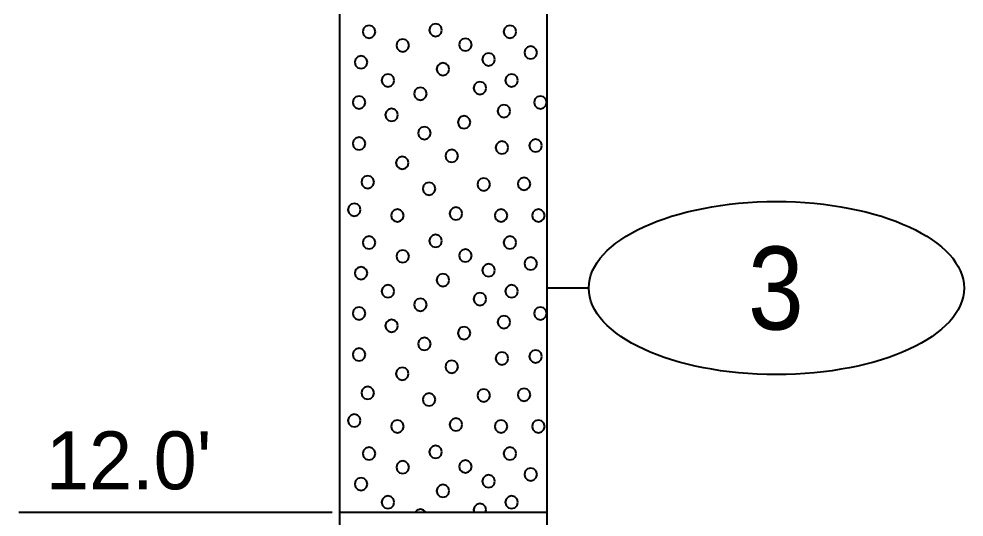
# Model space of a CAD drawing. Extents: x -76 to 974, y -1080 to -735.
# Drawn here: x -15.39 to -4.02, y -778.06 to -772.06 of the extents above; entities that cross this region are included whole.
import ezdxf
from ezdxf.enums import TextEntityAlignment as Align

# ---------------------------------------------------------------- set-up
doc = ezdxf.new("R2010")
doc.units = 0
doc.header["$LTSCALE"] = 0.36
doc.layers.add('27', color=7, linetype='Continuous', lineweight=40)

msp = doc.modelspace()

# ---------------------------------------------------------------- linework, layer by layer
at = {"layer": '27'}
for p, q in [((-11.5338, -772.0053), (-11.5338, -778.0053)), ((-9.0338, -778.0053), (-9.0338, -772.0053)), ((-8.5338, -775.3053), (-9.0338, -775.3053)), ((-15.39, -778.0053), (-11.6226, -778.0053)), ((-11.5338, -778.0053), (-9.0338, -778.0053)), ((-11.5338, -778.0053), (-11.5338, -783.0053)), ((-9.0338, -783.0053), (-9.0338, -778.0053))]:
    msp.add_line(p, q, dxfattribs=at)
for points in [[(-11.1019, -772.2179), (-11.1121, -772.1798), (-11.14, -772.1519), (-11.1781, -772.1417), (-11.2162, -772.1519), (-11.244, -772.1798), (-11.2543, -772.2179), (-11.244, -772.256), (-11.2162, -772.2839), (-11.1781, -772.2941), (-11.14, -772.2839), (-11.1121, -772.256)], [(-10.3009, -772.1983), (-10.3111, -772.1602), (-10.339, -772.1323), (-10.3771, -772.1221), (-10.4152, -772.1323), (-10.4431, -772.1602), (-10.4533, -772.1983), (-10.4431, -772.2364), (-10.4152, -772.2643), (-10.3771, -772.2745), (-10.339, -772.2643), (-10.3111, -772.2364)], [(-9.4072, -772.218), (-9.4174, -772.1799), (-9.4453, -772.152), (-9.4834, -772.1418), (-9.5215, -772.152), (-9.5494, -772.1799), (-9.5596, -772.218), (-9.5494, -772.2561), (-9.5215, -772.284), (-9.4834, -772.2942), (-9.4453, -772.284), (-9.4174, -772.2561)], [(-10.6969, -772.3832), (-10.7071, -772.3451), (-10.735, -772.3172), (-10.7731, -772.307), (-10.8112, -772.3172), (-10.8391, -772.3451), (-10.8493, -772.3832), (-10.8391, -772.4213), (-10.8112, -772.4492), (-10.7731, -772.4594), (-10.735, -772.4492), (-10.7071, -772.4213)], [(-9.9418, -772.3742), (-9.952, -772.3361), (-9.9799, -772.3082), (-10.018, -772.298), (-10.0561, -772.3082), (-10.084, -772.3361), (-10.0942, -772.3742), (-10.084, -772.4123), (-10.0561, -772.4402), (-10.018, -772.4504), (-9.9799, -772.4402), (-9.952, -772.4123)], [(-9.1564, -772.4701), (-9.1666, -772.432), (-9.1945, -772.4041), (-9.2326, -772.3939), (-9.2707, -772.4041), (-9.2986, -772.432), (-9.3088, -772.4701), (-9.2986, -772.5082), (-9.2707, -772.5361), (-9.2326, -772.5463), (-9.1945, -772.5361), (-9.1666, -772.5082)], [(-11.198, -772.5858), (-11.2082, -772.5477), (-11.2361, -772.5198), (-11.2742, -772.5096), (-11.3123, -772.5198), (-11.3402, -772.5477), (-11.3504, -772.5858), (-11.3402, -772.6239), (-11.3123, -772.6518), (-11.2742, -772.662), (-11.2361, -772.6518), (-11.2082, -772.6239)], [(-9.6636, -772.5514), (-9.6738, -772.5133), (-9.7017, -772.4854), (-9.7398, -772.4752), (-9.7779, -772.4854), (-9.8058, -772.5133), (-9.816, -772.5514), (-9.8058, -772.5895), (-9.7779, -772.6174), (-9.7398, -772.6276), (-9.7017, -772.6174), (-9.6738, -772.5895)], [(-10.2119, -772.669), (-10.2222, -772.6309), (-10.25, -772.603), (-10.2881, -772.5928), (-10.3262, -772.603), (-10.3541, -772.6309), (-10.3643, -772.669), (-10.3541, -772.7071), (-10.3262, -772.735), (-10.2881, -772.7452), (-10.25, -772.735), (-10.2222, -772.7071)], [(-10.8751, -772.8044), (-10.8853, -772.7663), (-10.9132, -772.7384), (-10.9513, -772.7282), (-10.9894, -772.7384), (-11.0173, -772.7663), (-11.0275, -772.8044), (-11.0173, -772.8425), (-10.9894, -772.8704), (-10.9513, -772.8806), (-10.9132, -772.8704), (-10.8853, -772.8425)], [(-9.3865, -772.8044), (-9.3967, -772.7663), (-9.4246, -772.7384), (-9.4627, -772.7282), (-9.5008, -772.7384), (-9.5287, -772.7663), (-9.5389, -772.8044), (-9.5287, -772.8425), (-9.5008, -772.8704), (-9.4627, -772.8806), (-9.4246, -772.8704), (-9.3967, -772.8425)], [(-9.7678, -772.8972), (-9.7781, -772.8591), (-9.8059, -772.8312), (-9.844, -772.821), (-9.8821, -772.8312), (-9.91, -772.8591), (-9.9202, -772.8972), (-9.91, -772.9353), (-9.8821, -772.9632), (-9.844, -772.9734), (-9.8059, -772.9632), (-9.7781, -772.9353)], [(-11.2209, -773.0701), (-11.2311, -773.032), (-11.259, -773.0041), (-11.2971, -772.9939), (-11.3352, -773.0041), (-11.3631, -773.032), (-11.3733, -773.0701), (-11.3631, -773.1082), (-11.3352, -773.1361), (-11.2971, -773.1463), (-11.259, -773.1361), (-11.2311, -773.1082)], [(-10.4836, -772.9659), (-10.4938, -772.9278), (-10.5217, -772.8999), (-10.5598, -772.8897), (-10.5979, -772.8999), (-10.6258, -772.9278), (-10.636, -772.9659), (-10.6258, -773.004), (-10.5979, -773.0319), (-10.5598, -773.0421), (-10.5217, -773.0319), (-10.4938, -773.004)], [(-9.0407, -773.0701), (-9.0509, -773.032), (-9.0788, -773.0041), (-9.1169, -772.9939), (-9.155, -773.0041), (-9.1829, -773.032), (-9.1931, -773.0701), (-9.1829, -773.1082), (-9.155, -773.1361), (-9.1169, -773.1463), (-9.0788, -773.1361), (-9.0509, -773.1082)], [(-9.4793, -773.1744), (-9.4895, -773.1363), (-9.5174, -773.1084), (-9.5555, -773.0982), (-9.5936, -773.1084), (-9.6215, -773.1363), (-9.6317, -773.1744), (-9.6215, -773.2125), (-9.5936, -773.2404), (-9.5555, -773.2506), (-9.5174, -773.2404), (-9.4895, -773.2125)], [(-10.8294, -773.2201), (-10.8396, -773.182), (-10.8675, -773.1541), (-10.9056, -773.1439), (-10.9437, -773.1541), (-10.9715, -773.182), (-10.9818, -773.2201), (-10.9715, -773.2582), (-10.9437, -773.2861), (-10.9056, -773.2963), (-10.8675, -773.2861), (-10.8396, -773.2582)], [(-9.9573, -773.3078), (-9.9675, -773.2697), (-9.9954, -773.2419), (-10.0335, -773.2316), (-10.0716, -773.2419), (-10.0995, -773.2697), (-10.1097, -773.3078), (-10.0995, -773.3459), (-10.0716, -773.3738), (-10.0335, -773.384), (-9.9954, -773.3738), (-9.9675, -773.3459)], [(-10.4353, -773.4388), (-10.4455, -773.4007), (-10.4734, -773.3728), (-10.5115, -773.3626), (-10.5496, -773.3728), (-10.5775, -773.4007), (-10.5877, -773.4388), (-10.5775, -773.4769), (-10.5496, -773.5048), (-10.5115, -773.515), (-10.4734, -773.5048), (-10.4455, -773.4769)], [(-11.2209, -773.5659), (-11.2311, -773.5278), (-11.259, -773.4999), (-11.2971, -773.4897), (-11.3352, -773.4999), (-11.3631, -773.5278), (-11.3733, -773.5659), (-11.3631, -773.604), (-11.3352, -773.6319), (-11.2971, -773.6421), (-11.259, -773.6319), (-11.2311, -773.604)], [(-9.5021, -773.613), (-9.5124, -773.5749), (-9.5402, -773.547), (-9.5783, -773.5368), (-9.6164, -773.547), (-9.6443, -773.5749), (-9.6545, -773.613), (-9.6443, -773.6511), (-9.6164, -773.6789), (-9.5783, -773.6892), (-9.5402, -773.6789), (-9.5124, -773.6511)], [(-9.0979, -773.5888), (-9.1081, -773.5507), (-9.136, -773.5228), (-9.1741, -773.5126), (-9.2122, -773.5228), (-9.2401, -773.5507), (-9.2503, -773.5888), (-9.2401, -773.6269), (-9.2122, -773.6548), (-9.1741, -773.665), (-9.136, -773.6548), (-9.1081, -773.6269)], [(-10.1073, -773.7134), (-10.1175, -773.6753), (-10.1454, -773.6474), (-10.1835, -773.6372), (-10.2216, -773.6474), (-10.2495, -773.6753), (-10.2597, -773.7134), (-10.2495, -773.7515), (-10.2216, -773.7794), (-10.1835, -773.7896), (-10.1454, -773.7794), (-10.1175, -773.7515)], [(-10.7022, -773.7973), (-10.7124, -773.7592), (-10.7403, -773.7313), (-10.7784, -773.7211), (-10.8165, -773.7313), (-10.8444, -773.7592), (-10.8546, -773.7973), (-10.8444, -773.8354), (-10.8165, -773.8633), (-10.7784, -773.8735), (-10.7403, -773.8633), (-10.7124, -773.8354)], [(-11.1179, -774.0287), (-11.1281, -773.9906), (-11.156, -773.9627), (-11.1941, -773.9525), (-11.2322, -773.9627), (-11.2601, -773.9906), (-11.2703, -774.0287), (-11.2601, -774.0668), (-11.2322, -774.0946), (-11.1941, -774.1049), (-11.156, -774.0946), (-11.1281, -774.0668)], [(-9.7221, -774.0579), (-9.7323, -774.0198), (-9.7602, -773.9919), (-9.7983, -773.9817), (-9.8364, -773.9919), (-9.8643, -774.0198), (-9.8745, -774.0579), (-9.8643, -774.096), (-9.8364, -774.1239), (-9.7983, -774.1341), (-9.7602, -774.1239), (-9.7323, -774.096)], [(-9.2365, -774.0503), (-9.2467, -774.0122), (-9.2746, -773.9843), (-9.3127, -773.9741), (-9.3508, -773.9843), (-9.3786, -774.0122), (-9.3889, -774.0503), (-9.3786, -774.0884), (-9.3508, -774.1163), (-9.3127, -774.1265), (-9.2746, -774.1163), (-9.2467, -774.0884)], [(-10.3793, -774.1087), (-10.3895, -774.0706), (-10.4174, -774.0428), (-10.4555, -774.0325), (-10.4936, -774.0428), (-10.5215, -774.0706), (-10.5317, -774.1087), (-10.5215, -774.1468), (-10.4936, -774.1747), (-10.4555, -774.1849), (-10.4174, -774.1747), (-10.3895, -774.1468)], [(-11.2794, -774.3617), (-11.2896, -774.3236), (-11.3175, -774.2957), (-11.3556, -774.2855), (-11.3937, -774.2957), (-11.4216, -774.3236), (-11.4318, -774.3617), (-11.4216, -774.3998), (-11.3937, -774.4277), (-11.3556, -774.4379), (-11.3175, -774.4277), (-11.2896, -774.3998)], [(-10.7607, -774.4316), (-10.7709, -774.3935), (-10.7988, -774.3657), (-10.8369, -774.3554), (-10.875, -774.3657), (-10.9029, -774.3935), (-10.9131, -774.4316), (-10.9029, -774.4697), (-10.875, -774.4976), (-10.8369, -774.5078), (-10.7988, -774.4976), (-10.7709, -774.4697)], [(-10.0564, -774.4088), (-10.0666, -774.3707), (-10.0945, -774.3428), (-10.1326, -774.3326), (-10.1707, -774.3428), (-10.1986, -774.3707), (-10.2088, -774.4088), (-10.1986, -774.4469), (-10.1707, -774.4748), (-10.1326, -774.485), (-10.0945, -774.4748), (-10.0666, -774.4469)], [(-9.5136, -774.4316), (-9.5238, -774.3935), (-9.5517, -774.3657), (-9.5898, -774.3554), (-9.6279, -774.3657), (-9.6558, -774.3935), (-9.666, -774.4316), (-9.6558, -774.4697), (-9.6279, -774.4976), (-9.5898, -774.5078), (-9.5517, -774.4976), (-9.5238, -774.4697)], [(-9.0636, -774.4316), (-9.0738, -774.3935), (-9.1017, -774.3657), (-9.1398, -774.3554), (-9.1779, -774.3657), (-9.2058, -774.3935), (-9.216, -774.4316), (-9.2058, -774.4697), (-9.1779, -774.4976), (-9.1398, -774.5078), (-9.1017, -774.4976), (-9.0738, -774.4697)], [(-11.1019, -774.7579), (-11.1121, -774.7198), (-11.14, -774.6919), (-11.1781, -774.6817), (-11.2162, -774.6919), (-11.244, -774.7198), (-11.2543, -774.7579), (-11.244, -774.796), (-11.2162, -774.8239), (-11.1781, -774.8341), (-11.14, -774.8239), (-11.1121, -774.796)], [(-10.3009, -774.7383), (-10.3111, -774.7002), (-10.339, -774.6723), (-10.3771, -774.6621), (-10.4152, -774.6723), (-10.4431, -774.7002), (-10.4533, -774.7383), (-10.4431, -774.7764), (-10.4152, -774.8043), (-10.3771, -774.8145), (-10.339, -774.8043), (-10.3111, -774.7764)], [(-9.4072, -774.758), (-9.4174, -774.7199), (-9.4453, -774.692), (-9.4834, -774.6818), (-9.5215, -774.692), (-9.5494, -774.7199), (-9.5596, -774.758), (-9.5494, -774.7961), (-9.5215, -774.824), (-9.4834, -774.8342), (-9.4453, -774.824), (-9.4174, -774.7961)], [(-10.6969, -774.9232), (-10.7071, -774.8851), (-10.735, -774.8572), (-10.7731, -774.847), (-10.8112, -774.8572), (-10.8391, -774.8851), (-10.8493, -774.9232), (-10.8391, -774.9613), (-10.8112, -774.9892), (-10.7731, -774.9994), (-10.735, -774.9892), (-10.7071, -774.9613)], [(-9.9418, -774.9142), (-9.952, -774.8761), (-9.9799, -774.8482), (-10.018, -774.838), (-10.0561, -774.8482), (-10.084, -774.8761), (-10.0942, -774.9142), (-10.084, -774.9523), (-10.0561, -774.9802), (-10.018, -774.9904), (-9.9799, -774.9802), (-9.952, -774.9523)], [(-9.6636, -775.0914), (-9.6738, -775.0533), (-9.7017, -775.0254), (-9.7398, -775.0152), (-9.7779, -775.0254), (-9.8058, -775.0533), (-9.816, -775.0914), (-9.8058, -775.1295), (-9.7779, -775.1574), (-9.7398, -775.1676), (-9.7017, -775.1574), (-9.6738, -775.1295)], [(-9.1564, -775.0101), (-9.1666, -774.972), (-9.1945, -774.9441), (-9.2326, -774.9339), (-9.2707, -774.9441), (-9.2986, -774.972), (-9.3088, -775.0101), (-9.2986, -775.0482), (-9.2707, -775.0761), (-9.2326, -775.0863), (-9.1945, -775.0761), (-9.1666, -775.0482)], [(-11.198, -775.1258), (-11.2082, -775.0877), (-11.2361, -775.0598), (-11.2742, -775.0496), (-11.3123, -775.0598), (-11.3402, -775.0877), (-11.3504, -775.1258), (-11.3402, -775.1639), (-11.3123, -775.1918), (-11.2742, -775.202), (-11.2361, -775.1918), (-11.2082, -775.1639)], [(-10.2119, -775.209), (-10.2222, -775.1709), (-10.25, -775.143), (-10.2881, -775.1328), (-10.3262, -775.143), (-10.3541, -775.1709), (-10.3643, -775.209), (-10.3541, -775.2471), (-10.3262, -775.275), (-10.2881, -775.2852), (-10.25, -775.275), (-10.2222, -775.2471)], [(-10.8751, -775.3444), (-10.8853, -775.3063), (-10.9132, -775.2784), (-10.9513, -775.2682), (-10.9894, -775.2784), (-11.0173, -775.3063), (-11.0275, -775.3444), (-11.0173, -775.3825), (-10.9894, -775.4104), (-10.9513, -775.4206), (-10.9132, -775.4104), (-10.8853, -775.3825)], [(-9.3865, -775.3444), (-9.3967, -775.3063), (-9.4246, -775.2784), (-9.4627, -775.2682), (-9.5008, -775.2784), (-9.5287, -775.3063), (-9.5389, -775.3444), (-9.5287, -775.3825), (-9.5008, -775.4104), (-9.4627, -775.4206), (-9.4246, -775.4104), (-9.3967, -775.3825)], [(-9.7678, -775.4372), (-9.7781, -775.3991), (-9.8059, -775.3712), (-9.844, -775.361), (-9.8821, -775.3712), (-9.91, -775.3991), (-9.9202, -775.4372), (-9.91, -775.4753), (-9.8821, -775.5032), (-9.844, -775.5134), (-9.8059, -775.5032), (-9.7781, -775.4753)], [(-10.4836, -775.5059), (-10.4938, -775.4678), (-10.5217, -775.4399), (-10.5598, -775.4297), (-10.5979, -775.4399), (-10.6258, -775.4678), (-10.636, -775.5059), (-10.6258, -775.544), (-10.5979, -775.5719), (-10.5598, -775.5821), (-10.5217, -775.5719), (-10.4938, -775.544)], [(-11.2209, -775.6101), (-11.2311, -775.572), (-11.259, -775.5441), (-11.2971, -775.5339), (-11.3352, -775.5441), (-11.3631, -775.572), (-11.3733, -775.6101), (-11.3631, -775.6482), (-11.3352, -775.6761), (-11.2971, -775.6863), (-11.259, -775.6761), (-11.2311, -775.6482)], [(-9.0407, -775.6101), (-9.0509, -775.572), (-9.0788, -775.5441), (-9.1169, -775.5339), (-9.155, -775.5441), (-9.1829, -775.572), (-9.1931, -775.6101), (-9.1829, -775.6482), (-9.155, -775.6761), (-9.1169, -775.6863), (-9.0788, -775.6761), (-9.0509, -775.6482)], [(-10.8294, -775.7601), (-10.8396, -775.722), (-10.8675, -775.6941), (-10.9056, -775.6839), (-10.9437, -775.6941), (-10.9715, -775.722), (-10.9818, -775.7601), (-10.9715, -775.7982), (-10.9437, -775.8261), (-10.9056, -775.8363), (-10.8675, -775.8261), (-10.8396, -775.7982)], [(-9.4793, -775.7144), (-9.4895, -775.6763), (-9.5174, -775.6484), (-9.5555, -775.6382), (-9.5936, -775.6484), (-9.6215, -775.6763), (-9.6317, -775.7144), (-9.6215, -775.7525), (-9.5936, -775.7804), (-9.5555, -775.7906), (-9.5174, -775.7804), (-9.4895, -775.7525)], [(-9.9573, -775.8478), (-9.9675, -775.8097), (-9.9954, -775.7819), (-10.0335, -775.7716), (-10.0716, -775.7819), (-10.0995, -775.8097), (-10.1097, -775.8478), (-10.0995, -775.8859), (-10.0716, -775.9138), (-10.0335, -775.924), (-9.9954, -775.9138), (-9.9675, -775.8859)], [(-10.4353, -775.9788), (-10.4455, -775.9407), (-10.4734, -775.9128), (-10.5115, -775.9026), (-10.5496, -775.9128), (-10.5775, -775.9407), (-10.5877, -775.9788), (-10.5775, -776.0169), (-10.5496, -776.0448), (-10.5115, -776.055), (-10.4734, -776.0448), (-10.4455, -776.0169)], [(-11.2209, -776.1059), (-11.2311, -776.0678), (-11.259, -776.0399), (-11.2971, -776.0297), (-11.3352, -776.0399), (-11.3631, -776.0678), (-11.3733, -776.1059), (-11.3631, -776.144), (-11.3352, -776.1719), (-11.2971, -776.1821), (-11.259, -776.1719), (-11.2311, -776.144)], [(-9.0979, -776.1288), (-9.1081, -776.0907), (-9.136, -776.0628), (-9.1741, -776.0526), (-9.2122, -776.0628), (-9.2401, -776.0907), (-9.2503, -776.1288), (-9.2401, -776.1669), (-9.2122, -776.1948), (-9.1741, -776.205), (-9.136, -776.1948), (-9.1081, -776.1669)], [(-10.1073, -776.2534), (-10.1175, -776.2153), (-10.1454, -776.1874), (-10.1835, -776.1772), (-10.2216, -776.1874), (-10.2495, -776.2153), (-10.2597, -776.2534), (-10.2495, -776.2915), (-10.2216, -776.3194), (-10.1835, -776.3296), (-10.1454, -776.3194), (-10.1175, -776.2915)], [(-9.5021, -776.153), (-9.5124, -776.1149), (-9.5402, -776.087), (-9.5783, -776.0768), (-9.6164, -776.087), (-9.6443, -776.1149), (-9.6545, -776.153), (-9.6443, -776.1911), (-9.6164, -776.2189), (-9.5783, -776.2292), (-9.5402, -776.2189), (-9.5124, -776.1911)], [(-10.7022, -776.3373), (-10.7124, -776.2992), (-10.7403, -776.2713), (-10.7784, -776.2611), (-10.8165, -776.2713), (-10.8444, -776.2992), (-10.8546, -776.3373), (-10.8444, -776.3754), (-10.8165, -776.4033), (-10.7784, -776.4135), (-10.7403, -776.4033), (-10.7124, -776.3754)], [(-11.1179, -776.5687), (-11.1281, -776.5306), (-11.156, -776.5027), (-11.1941, -776.4925), (-11.2322, -776.5027), (-11.2601, -776.5306), (-11.2703, -776.5687), (-11.2601, -776.6068), (-11.2322, -776.6346), (-11.1941, -776.6449), (-11.156, -776.6346), (-11.1281, -776.6068)], [(-9.7221, -776.5979), (-9.7323, -776.5598), (-9.7602, -776.5319), (-9.7983, -776.5217), (-9.8364, -776.5319), (-9.8643, -776.5598), (-9.8745, -776.5979), (-9.8643, -776.636), (-9.8364, -776.6639), (-9.7983, -776.6741), (-9.7602, -776.6639), (-9.7323, -776.636)], [(-9.2365, -776.5903), (-9.2467, -776.5522), (-9.2746, -776.5243), (-9.3127, -776.5141), (-9.3508, -776.5243), (-9.3786, -776.5522), (-9.3889, -776.5903), (-9.3786, -776.6284), (-9.3508, -776.6563), (-9.3127, -776.6665), (-9.2746, -776.6563), (-9.2467, -776.6284)], [(-10.3793, -776.6487), (-10.3895, -776.6106), (-10.4174, -776.5828), (-10.4555, -776.5725), (-10.4936, -776.5828), (-10.5215, -776.6106), (-10.5317, -776.6487), (-10.5215, -776.6868), (-10.4936, -776.7147), (-10.4555, -776.7249), (-10.4174, -776.7147), (-10.3895, -776.6868)], [(-11.2794, -776.9017), (-11.2896, -776.8636), (-11.3175, -776.8357), (-11.3556, -776.8255), (-11.3937, -776.8357), (-11.4216, -776.8636), (-11.4318, -776.9017), (-11.4216, -776.9398), (-11.3937, -776.9677), (-11.3556, -776.9779), (-11.3175, -776.9677), (-11.2896, -776.9398)], [(-10.7607, -776.9716), (-10.7709, -776.9335), (-10.7988, -776.9057), (-10.8369, -776.8954), (-10.875, -776.9057), (-10.9029, -776.9335), (-10.9131, -776.9716), (-10.9029, -777.0097), (-10.875, -777.0376), (-10.8369, -777.0478), (-10.7988, -777.0376), (-10.7709, -777.0097)], [(-10.0564, -776.9488), (-10.0666, -776.9107), (-10.0945, -776.8828), (-10.1326, -776.8726), (-10.1707, -776.8828), (-10.1986, -776.9107), (-10.2088, -776.9488), (-10.1986, -776.9869), (-10.1707, -777.0148), (-10.1326, -777.025), (-10.0945, -777.0148), (-10.0666, -776.9869)], [(-9.5136, -776.9716), (-9.5238, -776.9335), (-9.5517, -776.9057), (-9.5898, -776.8954), (-9.6279, -776.9057), (-9.6558, -776.9335), (-9.666, -776.9716), (-9.6558, -777.0097), (-9.6279, -777.0376), (-9.5898, -777.0478), (-9.5517, -777.0376), (-9.5238, -777.0097)], [(-9.0636, -776.9716), (-9.0738, -776.9335), (-9.1017, -776.9057), (-9.1398, -776.8954), (-9.1779, -776.9057), (-9.2058, -776.9335), (-9.216, -776.9716), (-9.2058, -777.0097), (-9.1779, -777.0376), (-9.1398, -777.0478), (-9.1017, -777.0376), (-9.0738, -777.0097)], [(-10.3009, -777.2783), (-10.3111, -777.2402), (-10.339, -777.2123), (-10.3771, -777.2021), (-10.4152, -777.2123), (-10.4431, -777.2402), (-10.4533, -777.2783), (-10.4431, -777.3164), (-10.4152, -777.3443), (-10.3771, -777.3545), (-10.339, -777.3443), (-10.3111, -777.3164)], [(-11.1019, -777.2979), (-11.1121, -777.2598), (-11.14, -777.2319), (-11.1781, -777.2217), (-11.2162, -777.2319), (-11.244, -777.2598), (-11.2543, -777.2979), (-11.244, -777.336), (-11.2162, -777.3639), (-11.1781, -777.3741), (-11.14, -777.3639), (-11.1121, -777.336)], [(-9.4072, -777.298), (-9.4174, -777.2599), (-9.4453, -777.232), (-9.4834, -777.2218), (-9.5215, -777.232), (-9.5494, -777.2599), (-9.5596, -777.298), (-9.5494, -777.3361), (-9.5215, -777.364), (-9.4834, -777.3742), (-9.4453, -777.364), (-9.4174, -777.3361)], [(-10.6969, -777.4632), (-10.7071, -777.4251), (-10.735, -777.3972), (-10.7731, -777.387), (-10.8112, -777.3972), (-10.8391, -777.4251), (-10.8493, -777.4632), (-10.8391, -777.5013), (-10.8112, -777.5292), (-10.7731, -777.5394), (-10.735, -777.5292), (-10.7071, -777.5013)], [(-9.9418, -777.4542), (-9.952, -777.4161), (-9.9799, -777.3882), (-10.018, -777.378), (-10.0561, -777.3882), (-10.084, -777.4161), (-10.0942, -777.4542), (-10.084, -777.4923), (-10.0561, -777.5202), (-10.018, -777.5304), (-9.9799, -777.5202), (-9.952, -777.4923)], [(-9.1564, -777.5501), (-9.1666, -777.512), (-9.1945, -777.4841), (-9.2326, -777.4739), (-9.2707, -777.4841), (-9.2986, -777.512), (-9.3088, -777.5501), (-9.2986, -777.5882), (-9.2707, -777.6161), (-9.2326, -777.6263), (-9.1945, -777.6161), (-9.1666, -777.5882)], [(-11.198, -777.6658), (-11.2082, -777.6277), (-11.2361, -777.5998), (-11.2742, -777.5896), (-11.3123, -777.5998), (-11.3402, -777.6277), (-11.3504, -777.6658), (-11.3402, -777.7039), (-11.3123, -777.7318), (-11.2742, -777.742), (-11.2361, -777.7318), (-11.2082, -777.7039)], [(-9.6636, -777.6314), (-9.6738, -777.5933), (-9.7017, -777.5654), (-9.7398, -777.5552), (-9.7779, -777.5654), (-9.8058, -777.5933), (-9.816, -777.6314), (-9.8058, -777.6695), (-9.7779, -777.6974), (-9.7398, -777.7076), (-9.7017, -777.6974), (-9.6738, -777.6695)], [(-10.2119, -777.749), (-10.2222, -777.7109), (-10.25, -777.683), (-10.2881, -777.6728), (-10.3262, -777.683), (-10.3541, -777.7109), (-10.3643, -777.749), (-10.3541, -777.7871), (-10.3262, -777.815), (-10.2881, -777.8252), (-10.25, -777.815), (-10.2222, -777.7871)], [(-10.8751, -777.8844), (-10.8853, -777.8463), (-10.9132, -777.8184), (-10.9513, -777.8082), (-10.9894, -777.8184), (-11.0173, -777.8463), (-11.0275, -777.8844), (-11.0173, -777.9225), (-10.9894, -777.9504), (-10.9513, -777.9606), (-10.9132, -777.9504), (-10.8853, -777.9225)], [(-9.3865, -777.8844), (-9.3967, -777.8463), (-9.4246, -777.8184), (-9.4627, -777.8082), (-9.5008, -777.8184), (-9.5287, -777.8463), (-9.5389, -777.8844), (-9.5287, -777.9225), (-9.5008, -777.9504), (-9.4627, -777.9606), (-9.4246, -777.9504), (-9.3967, -777.9225)], [(-10.5217, -777.9799), (-10.5598, -777.9697), (-10.5979, -777.9799), (-10.6233, -778.0053), (-10.4963, -778.0053)], [(-9.7678, -777.9772), (-9.7781, -777.9391), (-9.8059, -777.9112), (-9.844, -777.901), (-9.8821, -777.9112), (-9.91, -777.9391), (-9.9202, -777.9772), (-9.9127, -778.0053), (-9.7754, -778.0053)]]:
    msp.add_lwpolyline(points, close=True, dxfattribs=at)
msp.add_ellipse((-6.2764, -775.3053), major_axis=(2.2574, 0), ratio=0.461538, dxfattribs=at)

# ---------------------------------------------------------------- texts
at = {"layer": '27', "width": 0.9}
msp.add_text('3', height=1, dxfattribs=at).set_placement((-6.2837, -775.8052), align=Align.CENTER)
at = {"layer": '27'}
msp.add_text("12.0'", height=0.6976, dxfattribs=at).set_placement((-15.066, -777.7289))

doc.saveas('drawing.dxf')
